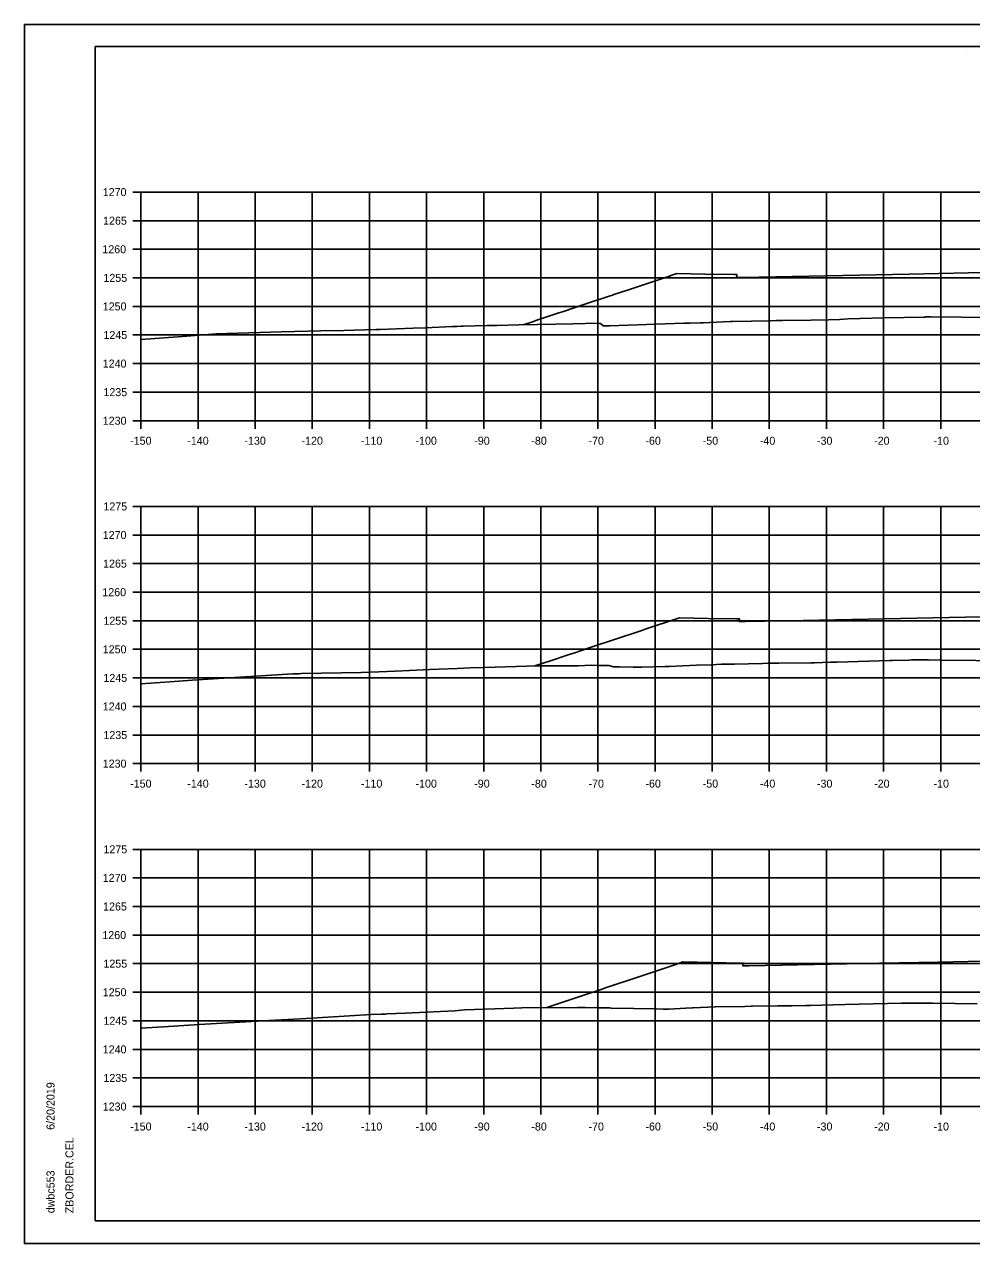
# Model space of a CAD drawing. Extents: x -70 to 701944, y -4 to 666871.
# Drawn here: x 669045.7 to 669211.5, y 662422.2 to 662635.6 of the extents above; entities that cross this region are included whole.
import ezdxf

# ---------------------------------------------------------------- set-up
doc = ezdxf.new("R2010")
doc.units = 0
for name, color, linetype in [('R_Axis', 7, 'Continuous'), ('R_Axis Annot', 7, 'Continuous'), ('R_Border', 7, 'Continuous'), ('R_Exist Surface', 7, 'Continuous'), ('R_Fin Surface', 7, 'Continuous'), ('R_Grid', 7, 'Continuous'), ('R_No Plot', 7, 'Continuous')]:
    doc.layers.add(name, color=color, linetype=linetype)

msp = doc.modelspace()

# ---------------------------------------------------------------- linework, layer by layer
at = {"layer": 'R_Axis'}
for p, q in [((669064.67, 662606.22), (669066.07, 662606.22)), ((669066.07, 662566.22), (669066.07, 662606.22)), ((669064.67, 662601.22), (669066.07, 662601.22)), ((669064.67, 662596.22), (669066.07, 662596.22)), ((669064.67, 662591.22), (669066.07, 662591.22)), ((669064.67, 662586.22), (669066.07, 662586.22)), ((669064.67, 662581.22), (669066.07, 662581.22)), ((669064.67, 662576.22), (669066.07, 662576.22)), ((669064.67, 662571.22), (669066.07, 662571.22)), ((669064.67, 662566.22), (669066.07, 662566.22)), ((669066.07, 662566.22), (669366.07, 662566.22)), ((669066.07, 662564.82), (669066.07, 662566.22)), ((669076.07, 662564.82), (669076.07, 662566.22)), ((669086.07, 662564.82), (669086.07, 662566.22)), ((669096.07, 662564.82), (669096.07, 662566.22)), ((669106.07, 662564.82), (669106.07, 662566.22)), ((669116.07, 662564.82), (669116.07, 662566.22)), ((669126.07, 662564.82), (669126.07, 662566.22)), ((669136.07, 662564.82), (669136.07, 662566.22)), ((669146.07, 662564.82), (669146.07, 662566.22)), ((669156.07, 662564.82), (669156.07, 662566.22)), ((669166.07, 662564.82), (669166.07, 662566.22)), ((669176.07, 662564.82), (669176.07, 662566.22)), ((669186.07, 662564.82), (669186.07, 662566.22)), ((669196.07, 662564.82), (669196.07, 662566.22)), ((669206.07, 662564.82), (669206.07, 662566.22)), ((669064.67, 662551.22), (669066.07, 662551.22)), ((669066.07, 662506.22), (669066.07, 662551.22)), ((669064.67, 662546.22), (669066.07, 662546.22)), ((669064.67, 662541.22), (669066.07, 662541.22)), ((669064.67, 662536.22), (669066.07, 662536.22)), ((669064.67, 662531.22), (669066.07, 662531.22)), ((669064.67, 662526.22), (669066.07, 662526.22)), ((669064.67, 662521.22), (669066.07, 662521.22)), ((669064.67, 662516.22), (669066.07, 662516.22)), ((669064.67, 662511.22), (669066.07, 662511.22)), ((669064.67, 662506.22), (669066.07, 662506.22)), ((669066.07, 662506.22), (669366.07, 662506.22)), ((669066.07, 662504.82), (669066.07, 662506.22)), ((669076.07, 662504.82), (669076.07, 662506.22)), ((669086.07, 662504.82), (669086.07, 662506.22)), ((669096.07, 662504.82), (669096.07, 662506.22)), ((669106.07, 662504.82), (669106.07, 662506.22)), ((669116.07, 662504.82), (669116.07, 662506.22)), ((669126.07, 662504.82), (669126.07, 662506.22)), ((669136.07, 662504.82), (669136.07, 662506.22)), ((669146.07, 662504.82), (669146.07, 662506.22)), ((669156.07, 662504.82), (669156.07, 662506.22)), ((669166.07, 662504.82), (669166.07, 662506.22)), ((669176.07, 662504.82), (669176.07, 662506.22)), ((669186.07, 662504.82), (669186.07, 662506.22)), ((669196.07, 662504.82), (669196.07, 662506.22)), ((669206.07, 662504.82), (669206.07, 662506.22)), ((669064.67, 662491.22), (669066.07, 662491.22)), ((669066.07, 662446.22), (669066.07, 662491.22)), ((669064.67, 662486.22), (669066.07, 662486.22)), ((669064.67, 662481.22), (669066.07, 662481.22)), ((669064.67, 662476.22), (669066.07, 662476.22)), ((669064.67, 662471.22), (669066.07, 662471.22)), ((669064.67, 662466.22), (669066.07, 662466.22)), ((669064.67, 662461.22), (669066.07, 662461.22)), ((669064.67, 662456.22), (669066.07, 662456.22)), ((669064.67, 662451.22), (669066.07, 662451.22)), ((669064.67, 662446.22), (669066.07, 662446.22)), ((669066.07, 662446.22), (669366.07, 662446.22)), ((669066.07, 662444.82), (669066.07, 662446.22)), ((669076.07, 662444.82), (669076.07, 662446.22)), ((669086.07, 662444.82), (669086.07, 662446.22)), ((669096.07, 662444.82), (669096.07, 662446.22)), ((669106.07, 662444.82), (669106.07, 662446.22)), ((669116.07, 662444.82), (669116.07, 662446.22)), ((669126.07, 662444.82), (669126.07, 662446.22)), ((669136.07, 662444.82), (669136.07, 662446.22)), ((669146.07, 662444.82), (669146.07, 662446.22)), ((669156.07, 662444.82), (669156.07, 662446.22)), ((669166.07, 662444.82), (669166.07, 662446.22)), ((669176.07, 662444.82), (669176.07, 662446.22)), ((669186.07, 662444.82), (669186.07, 662446.22)), ((669196.07, 662444.82), (669196.07, 662446.22)), ((669206.07, 662444.82), (669206.07, 662446.22))]:
    msp.add_line(p, q, dxfattribs=at)
at = {"layer": 'R_Border'}
for p, q in [((669058.07, 662631.68), (669374.25, 662631.68)), ((669058.07, 662426.22), (669058.07, 662631.68)), ((669210.59, 662631.42), (669210.59, 662631.42)), ((669210.59, 662631.42), (669210.59, 662631.42)), ((669058.07, 662426.22), (669058.07, 662426.22)), ((669374.25, 662426.22), (669058.07, 662426.22))]:
    msp.add_line(p, q, dxfattribs=at)
at = {"layer": 'R_Exist Surface'}
for points in [[(669066.07, 662580.44), (669072.5, 662580.91), (669074.02, 662581.03), (669079.22, 662581.4), (669090.7, 662581.76), (669097.57, 662581.93), (669101.59, 662582.01), (669107.16, 662582.18), (669107.94, 662582.2), (669112.24, 662582.35), (669113.74, 662582.39), (669115.88, 662582.46), (669120.58, 662582.68), (669121.38, 662582.71), (669122.12, 662582.74), (669122.5, 662582.75), (669126.69, 662582.87), (669128.35, 662582.9), (669132.21, 662582.98), (669138.63, 662583.14), (669141.68, 662583.15), (669146.06, 662583.28), (669146.33, 662583.26), (669146.46, 662583.25), (669146.5, 662583.23), (669146.96, 662582.85), (669147.74, 662582.85), (669148.17, 662582.85), (669154.56, 662583.06), (669161.08, 662583.27), (669161.94, 662583.29), (669162.22, 662583.3), (669164.03, 662583.34), (669164.5, 662583.36), (669169.22, 662583.56), (669169.61, 662583.56), (669176.26, 662583.7), (669177.34, 662583.73), (669178.45, 662583.78), (669183.35, 662583.82), (669186.42, 662583.88), (669188.36, 662583.96), (669189.9, 662584.02), (669196.15, 662584.2), (669203.22, 662584.36), (669203.36, 662584.37), (669204.34, 662584.37), (669220.5, 662584.23)], [(669066.07, 662520.19), (669071.15, 662520.52), (669075.04, 662520.8), (669092.68, 662521.92), (669093.71, 662521.95), (669094.16, 662521.97), (669104.61, 662522.18), (669107.74, 662522.28), (669110.6, 662522.39), (669113.09, 662522.49), (669116.66, 662522.67), (669121.4, 662522.89), (669123.7, 662522.97), (669126.2, 662523.06), (669135.43, 662523.32), (669142.63, 662523.35), (669144.93, 662523.42), (669146, 662523.4), (669147.69, 662523.38), (669147.96, 662523.38), (669148.61, 662523.19), (669148.74, 662523.16), (669149.85, 662523.14), (669152.24, 662523.1), (669152.4, 662523.09), (669152.53, 662523.09), (669152.53, 662523.09), (669152.91, 662523.09), (669153.58, 662523.1), (669153.72, 662523.1), (669157.86, 662523.22), (669158.54, 662523.24), (669163.3, 662523.42), (669165.88, 662523.53), (669167.67, 662523.6), (669170, 662523.64), (669174.87, 662523.73), (669175.89, 662523.78), (669177.47, 662523.79), (669177.74, 662523.8), (669183.35, 662523.85), (669183.99, 662523.86), (669186.78, 662523.97), (669187.97, 662524), (669197.17, 662524.26), (669197.64, 662524.27), (669200.49, 662524.35), (669200.97, 662524.36), (669200.98, 662524.36), (669203.95, 662524.36), (669205.96, 662524.34), (669218.44, 662524.18)], [(669066.07, 662459.93), (669070, 662460.15), (669076.24, 662460.56), (669087.44, 662461.19), (669094.99, 662461.64), (669106.36, 662462.33), (669108.15, 662462.37), (669108.55, 662462.39), (669108.9, 662462.4), (669109.19, 662462.41), (669112.3, 662462.57), (669121.04, 662462.99), (669122.73, 662463.13), (669128.01, 662463.31), (669131.34, 662463.44), (669132.72, 662463.48), (669142.55, 662463.55), (669143.9, 662463.56), (669145.98, 662463.51), (669146.44, 662463.5), (669146.52, 662463.5), (669148.16, 662463.48), (669148.16, 662463.48), (669148.39, 662463.43), (669148.43, 662463.42), (669156.26, 662463.29), (669157.49, 662463.26), (669157.67, 662463.27), (669158.25, 662463.25), (669158.27, 662463.25), (669158.43, 662463.26), (669161.48, 662463.45), (669162.55, 662463.49), (669162.76, 662463.5), (669166.6, 662463.66), (669171.77, 662463.74), (669172.88, 662463.76), (669173.11, 662463.77), (669177.57, 662463.82), (669178.35, 662463.85), (669179.95, 662463.86), (669182.45, 662463.87), (669183.3, 662463.91), (669189.36, 662464.07), (669194.24, 662464.21), (669199.26, 662464.33), (669199.26, 662464.33), (669200.7, 662464.33), (669203.14, 662464.32), (669204.66, 662464.29), (669212.43, 662464.18)]]:
    msp.add_lwpolyline(points, dxfattribs=at)
at = {"layer": 'R_Fin Surface'}
for points in [[(669132.97, 662583), (669134.8, 662583.61), (669135.18, 662583.73), (669139.23, 662585.08), (669140.06, 662585.35), (669143.78, 662586.59), (669147.87, 662587.96), (669148.81, 662588.27), (669148.87, 662588.29), (669151.62, 662589.21), (669158.76, 662591.6), (669158.82, 662591.61), (669159.89, 662591.98), (669164.89, 662591.88), (669169.89, 662591.78), (669170.39, 662591.78), (669170.4, 662591.28), (669171.4, 662591.3), (669200.63, 662591.88), (669216.07, 662592.19)], [(669135.05, 662523.31), (669136.82, 662523.9), (669137.4, 662524.09), (669141.22, 662525.36), (669141.82, 662525.56), (669144.56, 662526.47), (669149.68, 662528.18), (669152.9, 662529.25), (669153.91, 662529.59), (669154.15, 662529.67), (669160.36, 662531.74), (669165.36, 662531.64), (669170.36, 662531.54), (669170.86, 662531.54), (669170.87, 662531.04), (669171.87, 662531.06), (669182.01, 662531.26), (669216.07, 662531.95)], [(669136.96, 662463.51), (669141.15, 662464.9), (669142.92, 662465.49), (669146.8, 662466.78), (669147.22, 662466.92), (669148.8, 662467.45), (669151.81, 662468.45), (669157.25, 662470.27), (669157.26, 662470.27), (669159.51, 662471.03), (669160.95, 662471.51), (669165.95, 662471.41), (669170.95, 662471.31), (669171.45, 662471.31), (669171.46, 662470.81), (669172.46, 662470.83), (669195.37, 662471.28), (669205.64, 662471.49), (669216.07, 662471.7)]]:
    msp.add_lwpolyline(points, dxfattribs=at)
at = {"layer": 'R_Grid'}
for p, q in [((669066.07, 662606.22), (669366.07, 662606.22)), ((669066.07, 662566.22), (669066.07, 662606.22)), ((669076.07, 662566.22), (669076.07, 662606.22)), ((669086.07, 662566.22), (669086.07, 662606.22)), ((669096.07, 662566.22), (669096.07, 662606.22)), ((669106.07, 662566.22), (669106.07, 662606.22)), ((669116.07, 662566.22), (669116.07, 662606.22)), ((669126.07, 662566.22), (669126.07, 662606.22)), ((669136.07, 662566.22), (669136.07, 662606.22)), ((669146.07, 662566.22), (669146.07, 662606.22)), ((669156.07, 662566.22), (669156.07, 662606.22)), ((669166.07, 662566.22), (669166.07, 662606.22)), ((669176.07, 662566.22), (669176.07, 662606.22)), ((669186.07, 662566.22), (669186.07, 662606.22)), ((669196.07, 662566.22), (669196.07, 662606.22)), ((669206.07, 662566.22), (669206.07, 662606.22)), ((669066.07, 662601.22), (669366.07, 662601.22)), ((669066.07, 662596.22), (669366.07, 662596.22)), ((669066.07, 662591.22), (669366.07, 662591.22)), ((669066.07, 662586.22), (669366.07, 662586.22)), ((669066.07, 662581.22), (669366.07, 662581.22)), ((669066.07, 662576.22), (669366.07, 662576.22)), ((669066.07, 662571.22), (669366.07, 662571.22)), ((669066.07, 662566.22), (669366.07, 662566.22)), ((669066.07, 662551.22), (669366.07, 662551.22)), ((669066.07, 662506.22), (669066.07, 662551.22)), ((669076.07, 662506.22), (669076.07, 662551.22)), ((669086.07, 662506.22), (669086.07, 662551.22)), ((669096.07, 662506.22), (669096.07, 662551.22)), ((669106.07, 662506.22), (669106.07, 662551.22)), ((669116.07, 662506.22), (669116.07, 662551.22)), ((669126.07, 662506.22), (669126.07, 662551.22)), ((669136.07, 662506.22), (669136.07, 662551.22)), ((669146.07, 662506.22), (669146.07, 662551.22)), ((669156.07, 662506.22), (669156.07, 662551.22)), ((669166.07, 662506.22), (669166.07, 662551.22)), ((669176.07, 662506.22), (669176.07, 662551.22)), ((669186.07, 662506.22), (669186.07, 662551.22)), ((669196.07, 662506.22), (669196.07, 662551.22)), ((669206.07, 662506.22), (669206.07, 662551.22)), ((669066.07, 662546.22), (669366.07, 662546.22)), ((669066.07, 662541.22), (669366.07, 662541.22)), ((669066.07, 662536.22), (669366.07, 662536.22)), ((669066.07, 662531.22), (669366.07, 662531.22)), ((669066.07, 662526.22), (669366.07, 662526.22)), ((669066.07, 662521.22), (669366.07, 662521.22)), ((669066.07, 662516.22), (669366.07, 662516.22)), ((669066.07, 662511.22), (669366.07, 662511.22)), ((669066.07, 662506.22), (669366.07, 662506.22)), ((669066.07, 662491.22), (669366.07, 662491.22)), ((669066.07, 662446.22), (669066.07, 662491.22)), ((669076.07, 662446.22), (669076.07, 662491.22)), ((669086.07, 662446.22), (669086.07, 662491.22)), ((669096.07, 662446.22), (669096.07, 662491.22)), ((669106.07, 662446.22), (669106.07, 662491.22)), ((669116.07, 662446.22), (669116.07, 662491.22)), ((669126.07, 662446.22), (669126.07, 662491.22)), ((669136.07, 662446.22), (669136.07, 662491.22)), ((669146.07, 662446.22), (669146.07, 662491.22)), ((669156.07, 662446.22), (669156.07, 662491.22)), ((669166.07, 662446.22), (669166.07, 662491.22)), ((669176.07, 662446.22), (669176.07, 662491.22)), ((669186.07, 662446.22), (669186.07, 662491.22)), ((669196.07, 662446.22), (669196.07, 662491.22)), ((669206.07, 662446.22), (669206.07, 662491.22)), ((669066.07, 662486.22), (669366.07, 662486.22)), ((669066.07, 662481.22), (669366.07, 662481.22)), ((669066.07, 662476.22), (669366.07, 662476.22)), ((669066.07, 662471.22), (669366.07, 662471.22)), ((669066.07, 662466.22), (669366.07, 662466.22)), ((669066.07, 662461.22), (669366.07, 662461.22)), ((669066.07, 662456.22), (669366.07, 662456.22)), ((669066.07, 662451.22), (669366.07, 662451.22)), ((669066.07, 662446.22), (669366.07, 662446.22))]:
    msp.add_line(p, q, dxfattribs=at)
at = {"layer": 'R_No Plot'}
for p, q in [((669045.67, 662635.57), (669379, 662635.57)), ((669045.67, 662422.24), (669379, 662422.24))]:
    msp.add_line(p, q, dxfattribs=at)
for points in [[(669045.66, 662635.57), (669379, 662635.57), (669379, 662422.23), (669045.66, 662422.23)], [(669291.99, 662631.68), (669291.99, 662621.8), (669327.72, 662621.8), (669327.72, 662618.88), (669350.92, 662618.88), (669350.92, 662594.54), (669374.25, 662594.54), (669374.25, 662426.22), (669058.07, 662426.22), (669058.07, 662631.68)]]:
    msp.add_lwpolyline(points, close=True, dxfattribs=at)

# ---------------------------------------------------------------- texts
at = {"layer": 'R_Axis Annot'}
for s, p in [('1270', (669059.38, 662605.52)), ('1265', (669059.44, 662600.52)), ('1260', (669059.31, 662595.52)), ('1255', (669059.5, 662590.52)), ('1250', (669059.38, 662585.52)), ('1245', (669059.5, 662580.52)), ('1240', (669059.38, 662575.52)), ('1235', (669059.5, 662570.52)), ('1230', (669059.38, 662565.52)), ('-150', (669064.18, 662562.02)), ('-140', (669074.18, 662562.02)), ('-130', (669084.18, 662562.02)), ('-120', (669094.18, 662562.02)), ('-110', (669104.58, 662562.02)), ('-100', (669114.13, 662562.02)), ('-90', (669124.41, 662562.02)), ('-80', (669134.41, 662562.02)), ('-70', (669144.41, 662562.02)), ('-60', (669154.38, 662562.02)), ('-50', (669164.41, 662562.02)), ('-40', (669174.41, 662562.02)), ('-30', (669184.41, 662562.02)), ('-20', (669194.41, 662562.02)), ('-10', (669204.81, 662562.02)), ('1275', (669059.5, 662550.52)), ('1270', (669059.38, 662545.52)), ('1265', (669059.44, 662540.52)), ('1260', (669059.31, 662535.52)), ('1255', (669059.5, 662530.52)), ('1250', (669059.38, 662525.52)), ('1245', (669059.5, 662520.52)), ('1240', (669059.38, 662515.52)), ('1235', (669059.5, 662510.52)), ('1230', (669059.38, 662505.52)), ('-150', (669064.18, 662502.02)), ('-140', (669074.18, 662502.02)), ('-130', (669084.18, 662502.02)), ('-120', (669094.18, 662502.02)), ('-110', (669104.58, 662502.02)), ('-100', (669114.13, 662502.02)), ('-90', (669124.41, 662502.02)), ('-80', (669134.41, 662502.02)), ('-70', (669144.41, 662502.02)), ('-60', (669154.38, 662502.02)), ('-50', (669164.41, 662502.02)), ('-40', (669174.41, 662502.02)), ('-30', (669184.41, 662502.02)), ('-20', (669194.41, 662502.02)), ('-10', (669204.81, 662502.02)), ('1275', (669059.5, 662490.52)), ('1270', (669059.38, 662485.52)), ('1265', (669059.44, 662480.52)), ('1260', (669059.31, 662475.52)), ('1255', (669059.5, 662470.52)), ('1250', (669059.38, 662465.52)), ('1245', (669059.5, 662460.52)), ('1240', (669059.38, 662455.52)), ('1235', (669059.5, 662450.52)), ('1230', (669059.38, 662445.52)), ('-150', (669064.18, 662442.02)), ('-140', (669074.18, 662442.02)), ('-130', (669084.18, 662442.02)), ('-120', (669094.18, 662442.02)), ('-110', (669104.58, 662442.02)), ('-100', (669114.13, 662442.02)), ('-90', (669124.41, 662442.02)), ('-80', (669134.41, 662442.02)), ('-70', (669144.41, 662442.02)), ('-60', (669154.38, 662442.02)), ('-50', (669164.41, 662442.02)), ('-40', (669174.41, 662442.02)), ('-30', (669184.41, 662442.02)), ('-20', (669194.41, 662442.02)), ('-10', (669204.81, 662442.02))]:
    msp.add_text(s, height=1.4, dxfattribs=at).set_placement(p)
at = {"layer": 'R_Border'}
for s, p in [('6/20/2019', (669050.94, 662442.14)), ('ZBORDER.CEL', (669054.26, 662427.54)), ('dwbc553', (669050.94, 662427.54))]:
    msp.add_text(s, height=1.4, rotation=90, dxfattribs=at).set_placement(p)

doc.saveas('drawing.dxf')
